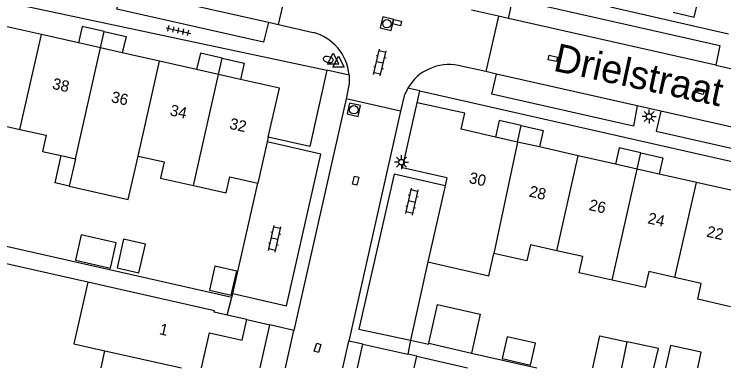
# Model space of a CAD drawing. Extents: x 128000 to 131008, y 398996 to 402500.
# Drawn here: x 129300 to 129363.2, y 399000 to 399031.5 of the extents above; entities that cross this region are included whole.
import ezdxf

# ---------------------------------------------------------------- set-up
doc = ezdxf.new("R2010")
doc.units = 0
for name, color, linetype in [('gg-afsc-erfafscheiding', 7, 'Continuous'), ('gg-afsc-muur', 7, 'Continuous'), ('gg-anno-huisnummerreeks BGT', 7, 'Continuous'), ('gg-anno-openbare ruimte label', 7, 'Continuous'), ('gg-bbg-gedigitaliseerde bebouwing', 7, 'Continuous'), ('gg-bbg-gedigitaliseerde bijgebouw', 7, 'Continuous'), ('gg-bbg-hoofdgebouw', 7, 'Continuous'), ('gg-bbg-luifel en loopbrug', 7, 'Continuous'), ('gg-bbg-tussenscheiding', 7, 'Continuous'), ('gg-knt-verharding', 7, 'Continuous'), ('gg-knt-verharding nz', 7, 'Continuous'), ('gt-grn-weggrens', 7, 'Continuous'), ('gt-symb-brandkraan', 7, 'Continuous'), ('gt-symb-klinker verharding', 7, 'Continuous'), ('gt-symb-kolk center center', 7, 'Continuous'), ('gt-symb-lichtmast', 7, 'Continuous'), ('gt-symb-rioolschacht', 7, 'Continuous'), ('gt-symb-tegel verharding', 7, 'Continuous'), ('gt-symb-waterafsluiter', 7, 'Continuous')]:
    doc.layers.add(name, color=color, linetype=linetype)

# ---------------------------------------------------------------- blocks, each defined once
blk = doc.blocks.new('gt0-BR')
at = {"layer": 'gt-symb-brandkraan'}
for centre, radius, start, end in [((-0.244, 0), 0.206, 107.56694, 252.43307), ((0.599, -2.664), 3, 106.89205, 107.56694), ((0, -0.691), 0.938, 73.10799, 106.89205), ((-0.599, -2.664), 3, 72.43309, 73.10799), ((0.244, 0), 0.206, 287.56695, 72.43309), ((0.599, 2.664), 3, 252.43307, 253.10797), ((0, 0.691), 0.938, 253.10797, 286.89206), ((-0.599, 2.664), 3, 286.89206, 287.56695)]:
    blk.add_arc(centre, radius, start, end, dxfattribs=at)
blk = doc.blocks.new('gt0-TEG1')
at = {"layer": 'gt-symb-tegel verharding'}
for p, q in [((-1.125, 0), (1.125, 0)), ((-0.9, -0.25), (-0.9, 0.25)), ((-0.45, -0.25), (-0.45, 0.25)), ((0, -0.25), (0, 0.25)), ((0.45, -0.25), (0.45, 0.25)), ((0.9, -0.25), (0.9, 0.25))]:
    blk.add_line(p, q, dxfattribs=at)
blk = doc.blocks.new('gt0-KL1')
at = {"layer": 'gt-symb-klinker verharding'}
for p, q in [((-1.15, 0.3), (1.15, 0.3)), ((-1, -0.3), (-1, 0.3)), ((-0.5, 0.3), (-0.5, 0.45)), ((0, -0.3), (0, 0.3)), ((0.5, 0.3), (0.5, 0.45)), ((1, -0.3), (1, 0.3)), ((-1.15, -0.3), (1.15, -0.3)), ((-0.5, -0.45), (-0.5, -0.3)), ((0.5, -0.45), (0.5, -0.3))]:
    blk.add_line(p, q, dxfattribs=at)
blk = doc.blocks.new('gt0-RS')
at = {"layer": 'gt-symb-rioolschacht'}
blk.add_lwpolyline([(-0.5, -0.5), (0.5, -0.5), (0.5, 0.5), (-0.5, 0.5)], close=True, dxfattribs=at)
blk.add_circle((0, 0), 0.375, dxfattribs=at)
blk = doc.blocks.new('gt0-KOLKCC')
at = {"layer": 'gt-symb-kolk center center'}
blk.add_lwpolyline([(-0.375, 0.2), (0.375, 0.2), (0.375, -0.2), (-0.375, -0.2)], close=True, dxfattribs=at)
blk = doc.blocks.new('gt0-LMAST')
at = {"layer": 'gt-symb-lichtmast'}
for p, q in [((-0.182, 0.173), (-0.447, 0.438)), ((-0.005, 0.246), (-0.005, 0.621)), ((0.172, 0.173), (0.437, 0.438)), ((-0.255, -0.004), (-0.63, -0.004)), ((-0.182, -0.181), (-0.447, -0.446)), ((-0.005, -0.254), (-0.005, -0.629)), ((0.437, -0.446), (0.172, -0.181)), ((0.245, -0.004), (0.62, -0.004))]:
    blk.add_line(p, q, dxfattribs=at)
blk.add_circle((-0.005, -0.004), 0.25, dxfattribs=at)
blk = doc.blocks.new('gt0-WAFSL')
at = {"layer": 'gt-symb-waterafsluiter'}
for p, q in [((-0.5, -0.333), (0, 0.667)), ((0, 0.667), (0.5, -0.333)), ((0.5, -0.333), (-0.5, -0.333))]:
    blk.add_line(p, q, dxfattribs=at)

msp = doc.modelspace()

# ---------------------------------------------------------------- linework, layer by layer
at = {"layer": 'gg-afsc-erfafscheiding'}
for p, q in [((129319.454, 399006.596), (129321.691, 399016.43)), ((129298.207, 399011.062), (129319.383, 399006.284)), ((129319.383, 399006.284), (129319.454, 399006.596)), ((129331.036, 399002.107), (129335.047, 399001.201)), ((129335.851, 399001.02), (129335.047, 399001.201)), ((129340.71, 399001.308), (129346.535, 399000))]:
    msp.add_line(p, q, dxfattribs=at)
at = {"layer": 'gg-afsc-muur'}
for p, q in [((129306.562, 399007.611), (129298.433, 399009.432)), ((129336.831, 399009.422), (129335.279, 399002.462))]:
    msp.add_line(p, q, dxfattribs=at)
msp.add_lwpolyline([(129335.279, 399002.462), (129336.884, 399002.091), (129336.908, 399002.194)], dxfattribs=at)
at = {"layer": 'gg-bbg-gedigitaliseerde bebouwing'}
for p, q in [((129302.52, 399019.25), (129304.172, 399018.879)), ((129304.172, 399018.879), (129305.441, 399018.594)), ((129305.441, 399018.594), (129304.892, 399016.165)), ((129311.018, 399018.835), (129313.36, 399018.31))]:
    msp.add_line(p, q, dxfattribs=at)
for points in [[(129304.892, 399016.165), (129310.147, 399014.978), (129311.018, 399018.835)], [(129306.562, 399007.611), (129305.309, 399002.129), (129308.065, 399001.499)]]:
    msp.add_lwpolyline(points, dxfattribs=at)
at = {"layer": 'gg-bbg-gedigitaliseerde bijgebouw'}
msp.add_line((129354.103, 399000), (129354.601, 399002.311), dxfattribs=at)
for points in [[(129309.072, 399011.12), (129305.95, 399011.824), (129305.444, 399009.581), (129308.565, 399008.877), (129309.072, 399011.12)], [(129309.721, 399011.435), (129309.148, 399008.899), (129311.098, 399008.458), (129311.671, 399010.994), (129309.721, 399011.435)], [(129319.81, 399008.61), (129317.859, 399009.05), (129317.374, 399006.904), (129319.325, 399006.464), (129319.81, 399008.61)], [(129343.89, 399002.763), (129343.446, 399000.813), (129345.981, 399000.236), (129346.425, 399002.186), (129343.89, 399002.763)], [(129351.545, 399000), (129352.157, 399002.838), (129354.601, 399002.311)]]:
    msp.add_lwpolyline(points, dxfattribs=at)
at = {"layer": 'gg-bbg-hoofdgebouw'}
for p, q in [((129302.429, 399029.64), (129298.962, 399030.421)), ((129305.719, 399028.899), (129302.429, 399029.64)), ((129307.67, 399028.46), (129305.719, 399028.899)), ((129309.621, 399028.021), (129307.67, 399028.46)), ((129312.928, 399027.276), (129309.621, 399028.021)), ((129316.239, 399026.53), (129312.928, 399027.276)), ((129318.19, 399026.091), (129316.239, 399026.53)), ((129320.141, 399025.652), (129318.19, 399026.091)), ((129322.617, 399020.501), (129322.526, 399020.102)), ((129344.82, 399020.082), (129342.869, 399020.523)), ((129322.526, 399020.102), (129321.691, 399016.43)), ((129346.771, 399019.641), (129344.82, 399020.082)), ((129350.22, 399018.862), (129346.771, 399019.641)), ((129353.539, 399018.111), (129350.22, 399018.862)), ((129355.49, 399017.67), (129353.539, 399018.111)), ((129357.441, 399017.229), (129355.49, 399017.67)), ((129360.759, 399016.479), (129357.441, 399017.229)), ((129338.529, 399016.906), (129338.367, 399016.193)), ((129338.367, 399016.193), (129336.831, 399009.422)), ((129364.078, 399015.729), (129360.759, 399016.479)), ((129317.821, 399005.08), (129306.562, 399007.611)), ((129320.711, 399004.29), (129318.967, 399004.684)), ((129307.725, 399000), (129308.065, 399001.499)), ((129335.619, 399000), (129335.851, 399001.02)), ((129335.851, 399001.02), (129340.375, 399000))]:
    msp.add_line(p, q, dxfattribs=at)
for points in [[(129322.617, 399020.501), (129323.611, 399024.87), (129320.141, 399025.652)], [(129338.529, 399016.906), (129334.589, 399017.795), (129335.894, 399023.581)], [(129342.869, 399020.523), (129339.802, 399021.216), (129340.12, 399022.64), (129335.894, 399023.581)], [(129294.78, 399020.99), (129297.84, 399020.3), (129298.17, 399021.73), (129300.499, 399021.206)], [(129300.499, 399021.206), (129302.84, 399020.68), (129302.52, 399019.25)], [(129313.36, 399018.31), (129313.03, 399016.88), (129315.95, 399016.221)], [(129315.95, 399016.221), (129318.881, 399015.56), (129319.201, 399016.99), (129321.691, 399016.43)], [(129348.311, 399010.414), (129345.97, 399010.94), (129345.65, 399009.51), (129342.726, 399010.164)], [(129353.25, 399007.791), (129350.32, 399008.45), (129350.64, 399009.89), (129348.311, 399010.414)], [(129336.831, 399009.422), (129342.275, 399008.183), (129342.726, 399010.164)], [(129358.849, 399008.04), (129356.51, 399008.57), (129356.19, 399007.13), (129353.25, 399007.791)], [(129363.802, 399005.42), (129360.87, 399006.09), (129361.19, 399007.51), (129358.849, 399008.04)], [(129318.967, 399004.684), (129317.791, 399004.95), (129317.821, 399005.08)], [(129316.675, 399000), (129317.381, 399003.11), (129320.301, 399002.45), (129320.711, 399004.29)]]:
    msp.add_lwpolyline(points, dxfattribs=at)
at = {"layer": 'gg-bbg-luifel en loopbrug'}
for p, q in [((129307.67, 399028.46), (129308.001, 399029.923)), ((129318.19, 399026.091), (129318.521, 399027.554)), ((129344.82, 399020.082), (129345.151, 399021.545)), ((129355.49, 399017.67), (129355.821, 399019.133)), ((129336.908, 399002.194), (129340.71, 399001.308))]:
    msp.add_line(p, q, dxfattribs=at)
for points in [[(129358.682, 399031.622), (129360.56, 399031.196), (129360.928, 399032.82)], [(129308.001, 399029.923), (129306.05, 399030.364), (129305.719, 399028.899)], [(129308.001, 399029.923), (129309.951, 399029.482), (129309.621, 399028.021)], [(129318.521, 399027.554), (129316.57, 399027.995), (129316.239, 399026.53)], [(129318.521, 399027.554), (129320.471, 399027.113), (129320.141, 399025.652)], [(129345.151, 399021.545), (129343.2, 399021.986), (129342.869, 399020.523)], [(129345.151, 399021.545), (129347.101, 399021.104), (129346.771, 399019.641)], [(129355.821, 399019.133), (129353.87, 399019.574), (129353.539, 399018.111)], [(129355.821, 399019.133), (129357.771, 399018.692), (129357.441, 399017.229)], [(129304.892, 399016.165), (129303.624, 399016.451), (129304.172, 399018.879)], [(129336.908, 399002.194), (129337.692, 399005.637), (129341.498, 399004.771), (129340.71, 399001.308)], [(129356.975, 399000), (129357.379, 399001.712), (129354.601, 399002.311)], [(129360.874, 399000), (129361.177, 399001.404), (129358.44, 399001.994), (129358.01, 399000)]]:
    msp.add_lwpolyline(points, dxfattribs=at)
at = {"layer": 'gg-bbg-tussenscheiding'}
for p, q in [((129300.499, 399021.206), (129302.429, 399029.64)), ((129305.441, 399018.594), (129307.67, 399028.46)), ((129311.018, 399018.835), (129312.928, 399027.276)), ((129315.95, 399016.221), (129318.19, 399026.091)), ((129344.82, 399020.082), (129342.726, 399010.164)), ((129348.311, 399010.414), (129350.22, 399018.862)), ((129353.25, 399007.791), (129355.49, 399017.67)), ((129358.849, 399008.04), (129360.759, 399016.479)), ((129308.065, 399001.499), (129314.903, 399000))]:
    msp.add_line(p, q, dxfattribs=at)
at = {"layer": 'gg-knt-verharding'}
for p, q in [((129323.528, 399030.535), (129324.669, 399035.456)), ((129297.478, 399032.932), (129327.841, 399026.49)), ((129343.127, 399031.285), (129340.733, 399031.826)), ((129363.618, 399029.684), (129353.099, 399032.074)), ((129343.127, 399031.285), (129341.998, 399026.345)), ((129344.022, 399031.076), (129343.127, 399031.285)), ((129322.63, 399030.738), (129323.528, 399030.535)), ((129323.528, 399030.535), (129326.611, 399029.84)), ((129341.998, 399026.345), (129339.539, 399026.9)), ((129362.473, 399026.923), (129368.531, 399025.537)), ((129342.951, 399026.13), (129341.998, 399026.345)), ((129335.894, 399023.581), (129336.121, 399024.63)), ((129336.121, 399024.63), (129397.011, 399010.859)), ((129329.56, 399023.935), (129324.896, 399003.33)), ((129334.396, 399022.836), (129329.56, 399023.935)), ((129357.574, 399022.831), (129355.474, 399023.304)), ((129334.396, 399022.836), (129329.789, 399002.368)), ((129320.711, 399004.29), (129322.757, 399003.827)), ((129321.894, 399000), (129322.757, 399003.827)), ((129324.142, 399000), (129324.896, 399003.33)), ((129329.256, 399000), (129329.789, 399002.368)), ((129330.561, 399000), (129331.036, 399002.107))]:
    msp.add_line(p, q, dxfattribs=at)
for points in [[(129322.63, 399030.738), (129322.194, 399028.964), (129309.143, 399031.889), (129309.607, 399033.68)], [(129344.022, 399031.076), (129344.414, 399032.844), (129362.852, 399028.657), (129362.473, 399026.923)], [(129327.841, 399026.49), (129326.311, 399019.68), (129322.617, 399020.501)], [(129329.822, 399026.045), (129329.826, 399025.293), (129329.56, 399023.935)], [(129355.474, 399023.304), (129355.146, 399021.496), (129342.536, 399024.337), (129342.951, 399026.13)], [(129335.049, 399024.871), (129334.734, 399024.198), (129334.396, 399022.836)], [(129357.574, 399022.831), (129357.184, 399021.037), (129392.235, 399013.133), (129392.639, 399014.921)], [(129319.454, 399006.596), (129324.259, 399005.514), (129327.3, 399019.016), (129322.526, 399020.102)], [(129338.367, 399016.193), (129333.823, 399017.224), (129330.694, 399003.442), (129335.279, 399002.462)]]:
    msp.add_lwpolyline(points, dxfattribs=at)
for centre, radius, start, end in [((129325.502, 399025.646), 4.338, 5.27925, 75.19076), ((129338.714, 399022.743), 4.238, 78.78, 149.85577)]:
    msp.add_arc(centre, radius, start, end, dxfattribs=at)
at = {"layer": 'gg-knt-verharding nz'}
for p, q in [((129309.607, 399033.68), (129322.63, 399030.738)), ((129362.473, 399026.923), (129344.022, 399031.076)), ((129355.474, 399023.304), (129342.951, 399026.13)), ((129392.639, 399014.921), (129357.574, 399022.831))]:
    msp.add_line(p, q, dxfattribs=at)
at = {"layer": 'gt-grn-weggrens'}
for p, q in [((129329.822, 399026.045), (129327.841, 399026.49)), ((129336.121, 399024.63), (129335.049, 399024.871)), ((129318.967, 399004.684), (129319.383, 399006.284)), ((129324.896, 399003.33), (129322.757, 399003.827)), ((129331.036, 399002.107), (129329.789, 399002.368)), ((129335.279, 399002.462), (129335.047, 399001.201))]:
    msp.add_line(p, q, dxfattribs=at)

# ---------------------------------------------------------------- block references
at = {"layer": 'gt-symb-brandkraan', "rotation": -12.006708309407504}
msp.add_blockref('gt0-BR', (129327.964, 399027.423), dxfattribs=at)
at = {"layer": 'gt-symb-klinker verharding'}
for p, rotation in [((129332.561, 399027.154), 76.82507339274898), ((129335.415, 399014.779), 77.29726808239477), ((129323.19, 399011.478), 77.29726808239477)]:
    msp.add_blockref('gt0-KL1', p, dxfattribs=dict(at, rotation=rotation))
at = {"layer": 'gt-symb-kolk center center'}
for p, rotation in [((129334.088, 399030.708), -12.590950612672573), ((129347.974, 399027.526), -11.714525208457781), ((129361.036, 399024.612), -14.536509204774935), ((129330.405, 399016.643), -102.64685349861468), ((129327.014, 399001.777), -107.09430559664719)]:
    msp.add_blockref('gt0-KOLKCC', p, dxfattribs=dict(at, rotation=rotation))
at = {"layer": 'gt-symb-lichtmast'}
for p in [(129356.545, 399022.356), (129334.487, 399018.295)]:
    msp.add_blockref('gt0-LMAST', p, dxfattribs=at)
at = {"layer": 'gt-symb-rioolschacht'}
for p, rotation in [((129333.193, 399030.609), 77.2287574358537), ((129330.245, 399022.955), 77.22875743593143)]:
    msp.add_blockref('gt0-RS', p, dxfattribs=dict(at, rotation=rotation))
at = {"layer": 'gt-symb-tegel verharding', "rotation": -12.715336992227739}
msp.add_blockref('gt0-TEG1', (129314.614, 399029.997), dxfattribs=at)
at = {"layer": 'gt-symb-waterafsluiter'}
for p in [(129328.396, 399027.335), (129328.88, 399027.069)]:
    msp.add_blockref('gt0-WAFSL', p, dxfattribs=at)

# ---------------------------------------------------------------- texts
at = {"layer": 'gg-anno-huisnummerreeks BGT'}
for s, rotation, p in [('38', 347.3, (129303.32, 399024.827)), ('36', 347.3, (129308.569, 399023.645)), ('34', 347.3, (129313.794, 399022.468)), ('32', 347.3, (129319.103, 399021.273)), ('30', 347.3, (129340.438, 399016.458)), ('28', 347.3, (129345.788, 399015.249)), ('26', 347.2, (129351.121, 399014.045)), ('24', 347.3, (129356.356, 399012.86)), ('22', 347.3, (129361.594, 399011.676)), ('1', 347.2, (129312.854, 399002.995))]:
    msp.add_text(s, height=1, rotation=rotation, dxfattribs=at).set_placement(p)
at = {"layer": 'gg-anno-openbare ruimte label'}
msp.add_text('Drielstraat', height=2.5, rotation=347.9, dxfattribs=at).set_placement((129347.915, 399026.442))

doc.saveas('drawing.dxf')
